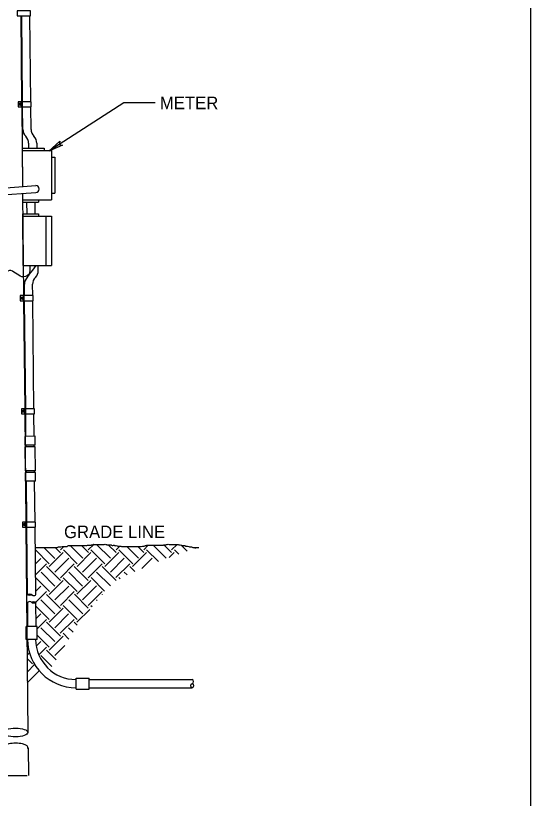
# Model space of a CAD drawing. Extents: x 99968 to 128667, y 90163 to 102182.
# Drawn here: x 107772 to 108267, y 94545 to 95298 of the extents above; entities that cross this region are included whole.
import ezdxf

# ---------------------------------------------------------------- set-up
doc = ezdxf.new("R2010")
doc.units = 0
doc.layers.add('Default', color=7, linetype='Continuous')
doc.layers.add('RD Standard Plans Active', color=7, linetype='Continuous')

msp = doc.modelspace()

# ---------------------------------------------------------------- linework, layer by layer
at = {"layer": 'Default'}
msp.add_lwpolyline([(105067.51, 95671.53), (108267.19, 95671.53), (108267.19, 93471.93), (105067.51, 93471.93)], close=True, dxfattribs=at)
at = {"layer": 'RD Standard Plans Active'}
for p, q in [((107777.39, 95297.42), (107778.21, 95214.9)), ((107779.08, 95214.91), (107778.26, 95297.46)), ((107786.98, 95214.91), (107786.17, 95297.46)), ((107778.15, 95210.34), (107778.15, 95214.45)), ((107778.53, 95210.34), (107778.53, 95214.45)), ((107778.92, 95210.34), (107778.92, 95214.45)), ((107778.26, 95209.92), (107779.02, 95133.4)), ((107779.34, 95188.34), (107779.13, 95210.06)), ((107787.24, 95188.34), (107787.04, 95210.06)), ((107876.45, 95213.73), (107804.37, 95167.42)), ((107906.61, 95213.73), (107876.45, 95213.73)), ((107778.66, 95170.23), (107779.01, 95133.4)), ((107778.66, 95170.23), (107799.81, 95170.23)), ((107784.89, 95174.96), (107784.84, 95170.23)), ((107792.78, 95174.96), (107792.73, 95170.23)), ((107799.81, 95170.23), (107799.81, 95167.87)), ((107778.66, 95167.87), (107806.85, 95167.87)), ((107806.85, 95167.87), (107806.85, 95120.57)), ((107806.85, 95161.56), (107810.01, 95161.56)), ((107810.01, 95161.56), (107810.01, 95126.87)), ((107806.85, 95152.1), (107806.85, 95136.33)), ((107746.28, 95130.93), (107791.72, 95134.36)), ((107748.49, 95124.53), (107791.72, 95127.6)), ((107779.07, 95126.71), (107779.16, 95118.2)), ((107779.09, 95126.71), (107780.07, 95028.52)), ((107806.85, 95126.87), (107810.01, 95126.87)), ((107779.16, 95120.57), (107806.85, 95120.57)), ((107779.16, 95118.2), (107794.4, 95118.2)), ((107783.43, 95107.16), (107783.32, 95118.2)), ((107791.32, 95107.16), (107791.21, 95118.2)), ((107794.4, 95120.57), (107794.4, 95118.2)), ((107779.32, 95107.16), (107794.4, 95107.16)), ((107779.79, 95057.5), (107779.32, 95107.16)), ((107779.32, 95104.8), (107806.85, 95104.8)), ((107794.4, 95107.16), (107794.4, 95104.8)), ((107801.32, 95104.8), (107801.32, 95057.5)), ((107806.85, 95104.8), (107806.85, 95057.5)), ((107779.79, 95057.5), (107806.85, 95057.5)), ((107786.34, 95052.77), (107786.3, 95057.5)), ((107794.23, 95052.77), (107794.19, 95057.5)), ((107780.91, 95028.52), (107780.8, 95039.39)), ((107788.8, 95028.52), (107788.69, 95039.39)), ((107779.95, 95023.95), (107779.95, 95028.06)), ((107780.33, 95023.95), (107780.33, 95028.06)), ((107780.72, 95023.95), (107780.72, 95028.06)), ((107780.12, 95023.52), (107781.16, 94919.73)), ((107782.07, 94919.73), (107780.96, 95023.67)), ((107789.96, 94919.73), (107788.85, 95023.67)), ((107781.21, 94914.88), (107782.25, 94810.95)), ((107781.29, 94915.16), (107781.29, 94919.27)), ((107781.67, 94915.16), (107781.67, 94919.27)), ((107782.06, 94915.16), (107782.06, 94919.27)), ((107782.34, 94893.32), (107782.12, 94914.88)), ((107790.23, 94893.4), (107790.01, 94914.88)), ((107791.06, 94893.32), (107781.6, 94893.31)), ((107781.61, 94884.88), (107781.6, 94893.31)), ((107791.07, 94884.89), (107791.06, 94893.32)), ((107791.09, 94883.27), (107781.6, 94883.26)), ((107791.07, 94884.89), (107781.61, 94884.88)), ((107782.02, 94860.01), (107781.65, 94883.19)), ((107782.45, 94883.26), (107782.44, 94884.88)), ((107790.34, 94883.27), (107790.33, 94884.88)), ((107791.48, 94860.02), (107791.09, 94883.28)), ((107791.44, 94858.63), (107781.98, 94858.62)), ((107781.99, 94850.19), (107781.98, 94858.62)), ((107791.48, 94860.02), (107782.02, 94860.01)), ((107782.7, 94858.62), (107782.72, 94859.95)), ((107790.59, 94858.64), (107790.61, 94859.98)), ((107791.45, 94850.2), (107791.44, 94858.63)), ((107791.45, 94850.2), (107781.99, 94850.19)), ((107783.22, 94810.95), (107782.81, 94850.19)), ((107791.11, 94810.95), (107790.7, 94849.86)), ((107782.33, 94806.38), (107782.33, 94810.49)), ((107782.71, 94806.38), (107782.71, 94810.49)), ((107783.1, 94806.38), (107783.1, 94810.49)), ((107782.3, 94806.1), (107784.27, 94608.42)), ((107783.97, 94741.1), (107783.28, 94806.1)), ((107791.86, 94741.18), (107791.17, 94806.1)), ((107782.51, 94787.39), (107783.35, 94787.39)), ((107799.65, 94786.56), (107810.15, 94776.06)), ((107810.35, 94786.56), (107815.5, 94781.41)), ((107815.5, 94784.09), (107818.8, 94787.39)), ((107824.93, 94788.24), (107837, 94776.16)), ((107835.63, 94788.24), (107842.35, 94781.51)), ((107842.16, 94784.18), (107847.48, 94789.5)), ((107850.23, 94789.5), (107863.57, 94776.16)), ((107861.37, 94789.05), (107868.92, 94781.51)), ((107868.92, 94784.18), (107872.53, 94787.79)), ((107879.29, 94787.39), (107890.42, 94776.26)), ((107889.99, 94787.39), (107895.78, 94781.61)), ((107895.58, 94784.28), (107899.95, 94788.65)), ((107904.59, 94788.65), (107916.99, 94776.25)), ((107914.92, 94789.02), (107922.34, 94781.6)), ((107922.34, 94784.28), (107927.56, 94789.5)), ((107931.5, 94788.69), (107937.33, 94782.86)), ((107944.33, 94786.56), (107945.37, 94785.52)), ((107782.54, 94782.66), (107783.4, 94782.66)), ((107791.31, 94781.3), (107791.42, 94781.41)), ((107791.4, 94784.1), (107804.8, 94770.71)), ((107804.7, 94768.13), (107818.08, 94781.51)), ((107818.27, 94784.19), (107831.65, 94770.81)), ((107831.46, 94768.13), (107844.84, 94781.51)), ((107844.84, 94784.18), (107858.22, 94770.81)), ((107858.12, 94768.22), (107871.5, 94781.6)), ((107871.69, 94784.28), (107885.07, 94770.9)), ((107884.88, 94768.22), (107898.26, 94781.6)), ((107898.26, 94784.28), (107909.59, 94772.95)), ((107920.06, 94776.83), (107924.92, 94781.69)), ((107925.11, 94784.38), (107929.28, 94780.21)), ((107782.61, 94775.66), (107783.48, 94775.66)), ((107791.54, 94770.84), (107796.77, 94776.06)), ((107791.66, 94760.25), (107802.12, 94770.71)), ((107810.05, 94762.78), (107823.43, 94776.16)), ((107815.41, 94757.43), (107828.78, 94770.81)), ((107836.81, 94762.78), (107850.19, 94776.16)), ((107842.16, 94757.43), (107855.54, 94770.81)), ((107863.47, 94762.87), (107876.85, 94776.25)), ((107868.83, 94757.52), (107882.2, 94770.9)), ((107893.67, 94766.31), (107903.61, 94776.25)), ((107782.67, 94768.66), (107783.54, 94768.66)), ((107796.87, 94762.78), (107810.25, 94749.4)), ((107802.22, 94768.13), (107815.6, 94754.76)), ((107823.43, 94762.78), (107836.81, 94749.4)), ((107828.78, 94768.13), (107842.16, 94754.75)), ((107850.29, 94762.88), (107863.67, 94749.5)), ((107855.64, 94768.23), (107869.02, 94754.85)), ((107876.85, 94762.87), (107879.56, 94760.17)), ((107882.2, 94768.22), (107887.01, 94763.41)), ((107791.69, 94757.26), (107804.89, 94744.05)), ((107818.08, 94757.43), (107831.46, 94744.05)), ((107844.94, 94757.53), (107857.95, 94744.51)), ((107871.5, 94757.52), (107872.8, 94756.22)), ((107791.82, 94744.55), (107796.68, 94749.4)), ((107804.7, 94741.37), (107818.08, 94754.75)), ((107810.05, 94736.02), (107823.43, 94749.4)), ((107831.37, 94741.47), (107844.74, 94754.84)), ((107836.72, 94736.11), (107850.1, 94749.49)), ((107791.79, 94733.81), (107802.03, 94744.05)), ((107802.03, 94741.37), (107815.41, 94727.99)), ((107815.41, 94730.67), (107828.78, 94744.05)), ((107828.88, 94741.47), (107842.26, 94728.09)), ((107842.07, 94730.76), (107855.45, 94744.14)), ((107855.45, 94741.47), (107855.46, 94741.46)), ((107783.26, 94733.71), (107784.15, 94733.71)), ((107784.13, 94710.99), (107784.05, 94733.64)), ((107792.03, 94710.68), (107791.94, 94733.71)), ((107796.68, 94736.02), (107810.05, 94722.64)), ((107823.53, 94736.12), (107836.91, 94722.74)), ((107850.1, 94736.11), (107850.65, 94735.56)), ((107783.2, 94730.4), (107784.07, 94730.4)), ((107791.95, 94730.04), (107804.7, 94717.29)), ((107804.61, 94714.71), (107817.99, 94728.09)), ((107818.18, 94730.77), (107831.56, 94717.39)), ((107831.37, 94714.71), (107843.63, 94726.98)), ((107844.74, 94730.76), (107845.83, 94729.67)), ((107791.96, 94717.92), (107796.68, 94722.64)), ((107809.96, 94709.36), (107823.34, 94722.74)), ((107815.31, 94704.01), (107828.69, 94717.38)), ((107793.13, 94710.53), (107782.53, 94710.53)), ((107782.53, 94698), (107782.53, 94710.53)), ((107793.13, 94708.39), (107802.03, 94717.29)), ((107793.13, 94698), (107793.13, 94710.53)), ((107802.13, 94714.71), (107815.5, 94701.34)), ((107828.69, 94714.71), (107831.7, 94711.7)), ((107796.77, 94709.36), (107810.15, 94695.98)), ((107817.99, 94704.01), (107823.51, 94698.48)), ((107823.34, 94709.36), (107827.61, 94705.09)), ((107793.13, 94698), (107782.53, 94698)), ((107792.25, 94691.65), (107796.58, 94695.98)), ((107793.13, 94702.31), (107804.8, 94690.63)), ((107804.61, 94687.95), (107817.99, 94701.33)), ((107794.68, 94683.38), (107801.93, 94690.63)), ((107801.93, 94687.95), (107811.22, 94678.66)), ((107809.96, 94682.6), (107819.7, 94692.34)), ((107783.53, 94682.93), (107785.71, 94685.11)), ((107783.56, 94679.77), (107788.75, 94674.58)), ((107796.58, 94682.6), (107807.12, 94672.06)), ((107783.69, 94667.03), (107790.66, 94674)), ((107783.63, 94656.27), (107795.18, 94667.82)), ((107830.45, 94650.32), (107830.45, 94660.92)), ((107830.45, 94660.92), (107842.98, 94660.92)), ((107842.98, 94650.32), (107842.98, 94660.92)), ((107842.98, 94659.61), (107942.11, 94659.61)), ((107830.45, 94650.32), (107842.98, 94650.32)), ((107842.98, 94651.73), (107942.11, 94651.73)), ((107784.42, 94593.93), (107784.69, 94567.23)), ((107736.13, 94567.23), (107783.43, 94567.23))]:
    msp.add_line(p, q, dxfattribs=at)
for points in [[(107774, 95297.46), (107786.55, 95297.46), (107786.55, 95302.31), (107774, 95302.31)], [(107774.9, 95210.06), (107787.45, 95210.06), (107787.45, 95214.91), (107774.9, 95214.91)], [(107817.51, 95173.07), (107804.37, 95167.42), (107814.91, 95177.09), (107814.35, 95173.88)], [(107776.7, 95023.67), (107789.25, 95023.67), (107789.25, 95028.52), (107776.7, 95028.52)], [(107778.04, 94914.88), (107790.59, 94914.88), (107790.59, 94919.73), (107778.04, 94919.73)], [(107779.08, 94806.1), (107791.63, 94806.1), (107791.63, 94810.95), (107779.08, 94810.95)]]:
    msp.add_lwpolyline(points, close=True, dxfattribs=at)
for centre, radius, start, end in [((107788.8, 95188.34), 9.46, 180, 225), ((107796.69, 95188.34), 9.46, 180, 225), ((107775.43, 95174.96), 9.46, 0, 45), ((107783.32, 95174.96), 9.46, 0, 45), ((107791.72, 95130.98), 3.38, 270, 90), ((107776.88, 95052.77), 9.46, 315, 0), ((107784.77, 95052.77), 9.46, 315, 0), ((107790.26, 95039.39), 9.46, 135, 180), ((107798.15, 95039.39), 9.46, 135, 180), ((107830.45, 94698.4), 46.67, 180.58049, 270), ((107830.45, 94698.4), 38.79, 180.58049, 270)]:
    msp.add_arc(centre, radius, start, end, dxfattribs=at)
for centre, major_axis, ratio in [((107776.86, 95212.58), (0, 1.36), 0.327904), ((107778.65, 95026.19), (0, 1.36), 0.327904), ((107780, 94917.4), (0, 1.36), 0.327904), ((107781.04, 94808.62), (0, 1.36), 0.327904), ((107785.95, 94741.12), (1.97, 0.02), 0.427691), ((107789.97, 94733.69), (-1.97, -0.02), 0.427691), ((107942.12, 94653.7), (0, 1.97), 0.583467), ((107772.31, 94608.74), (11.82, 0), 0.3568)]:
    msp.add_ellipse(centre, major_axis=major_axis, ratio=ratio, dxfattribs=at)
for centre, major_axis, ratio, start_param, end_param in [((107789.9, 94741.15), (1.97, 0.02), 0.427691, 3.103134, 6.295279), ((107789.9, 94741.15), (1.97, 0.02), 0.427691, 2.625848, 2.628206), ((107786.01, 94733.66), (-1.97, -0.02), 0.427691, 3.103134, 6.295279), ((107786.01, 94733.66), (-1.97, -0.02), 0.427691, 2.625848, 2.628206), ((107942.12, 94657.64), (0, 1.97), 0.583467, 3.245086, 6.280364), ((107772.45, 94594.19), (-11.82, 0), 0.3568, 2.954261, 6.456076)]:
    msp.add_ellipse(centre, major_axis=major_axis, ratio=ratio, start_param=start_param, end_param=end_param, dxfattribs=at)
for points in [[(107791.7, 95057.5), (107778.39, 95046.66), (107766.55, 95052.65), (107760.26, 95045.8)], [(107791.38, 94786.41), (107798.81, 94786.56), (107799.64, 94786.56), (107800.89, 94786.56), (107801.75, 94786.56), (107802.57, 94786.56), (107803.42, 94786.56), (107803.83, 94786.56), (107804.68, 94786.56), (107805.5, 94786.56), (107806.76, 94786.56), (107807.2, 94786.56), (107808.03, 94786.56), (107809.29, 94786.56), (107810.54, 94786.56), (107810.96, 94786.56), (107812.22, 94786.56), (107813.48, 94786.97), (107814.33, 94786.97), (107817.26, 94787.39), (107818.08, 94787.39), (107818.53, 94787.39), (107819.79, 94787.39), (107820.61, 94787.39), (107821.46, 94787.39), (107822.27, 94787.79), (107823.13, 94788.24), (107823.54, 94788.24), (107824.39, 94788.24), (107825.24, 94788.24), (107825.65, 94788.24), (107826.47, 94788.24), (107827.33, 94788.24), (107828.18, 94788.24), (107829.84, 94788.24), (107830.26, 94788.24), (107830.66, 94788.24), (107831.92, 94788.24), (107832.77, 94788.24), (107833.63, 94788.24), (107834.86, 94788.24), (107835.71, 94788.24), (107836.97, 94788.24), (107837.83, 94788.24), (107838.64, 94788.24), (107839.49, 94788.24), (107840.31, 94788.24), (107841.57, 94788.65), (107842.02, 94788.65), (107842.84, 94788.65), (107843.25, 94788.65), (107843.69, 94788.65), (107844.5, 94788.65), (107845.36, 94789.05), (107846.21, 94789.05), (107846.62, 94789.05), (107847.03, 94789.5), (107847.88, 94789.5), (107849.14, 94789.5), (107849.56, 94789.5), (107850.81, 94789.5), (107852.49, 94789.5)], [(107852.49, 94789.5), (107853.75, 94789.5), (107854.6, 94789.5), (107855.86, 94789.5), (107856.27, 94789.5), (107857.53, 94789.5), (107859.21, 94789.5), (107860.06, 94789.05), (107860.87, 94789.05), (107862.14, 94789.05), (107863.8, 94789.05), (107864.25, 94789.05), (107864.65, 94788.65), (107867.18, 94788.65), (107868, 94788.24), (107869.26, 94788.24), (107870.52, 94787.79), (107871.37, 94787.79), (107873.45, 94787.79), (107875.13, 94787.39), (107876.83, 94787.39), (107878.06, 94787.39), (107879.76, 94787.39), (107881.84, 94787.39), (107883.96, 94787.39), (107886.45, 94787.39), (107887.71, 94787.39), (107889.41, 94787.39), (107891.09, 94787.39), (107893.17, 94787.39), (107895.28, 94787.79), (107896.1, 94787.79), (107897.36, 94788.24), (107898.63, 94788.65), (107899.48, 94788.65), (107901.14, 94788.65), (107904.49, 94788.65), (107905.34, 94788.65), (107906.19, 94788.65), (107907.01, 94788.65), (107907.86, 94788.65), (107909.13, 94788.65), (107910.38, 94788.65), (107911.64, 94788.65), (107912.87, 94788.65), (107914.14, 94788.65), (107914.99, 94789.05), (107915.84, 94789.05), (107916.66, 94789.05), (107917.92, 94789.5), (107920.03, 94789.5), (107922.11, 94789.5), (107923.79, 94789.5), (107924.64, 94789.5), (107925.05, 94789.5), (107926.31, 94789.5), (107926.72, 94789.5), (107927.57, 94789.5), (107927.98, 94789.5), (107929.24, 94789.05), (107931.76, 94788.65), (107932.62, 94788.24), (107933.02, 94788.24), (107933.44, 94788.24), (107934.29, 94788.24), (107935.1, 94788.24), (107935.55, 94787.79), (107936.37, 94787.79), (107938.89, 94787.39), (107940.15, 94786.97), (107940.56, 94786.97), (107941.41, 94786.97), (107942.67, 94786.56), (107943.49, 94786.56), (107944.35, 94786.56), (107944.75, 94786.56), (107945.2, 94786.56), (107945.6, 94786.56), (107946.02, 94786.56), (107946.87, 94786.56), (107947.28, 94786.56), (107947.68, 94786.56), (107948.13, 94786.56), (107948.54, 94786.56)]]:
    msp.add_spline(points, degree=3, dxfattribs=at)

# ---------------------------------------------------------------- texts
for s, p in [(' METER', (107906.61, 95207.73)), ('GRADE LINE', (107818.94, 94795.5))]:
    msp.add_text(s, height=12, dxfattribs=at).set_placement(p)

doc.saveas('drawing.dxf')
